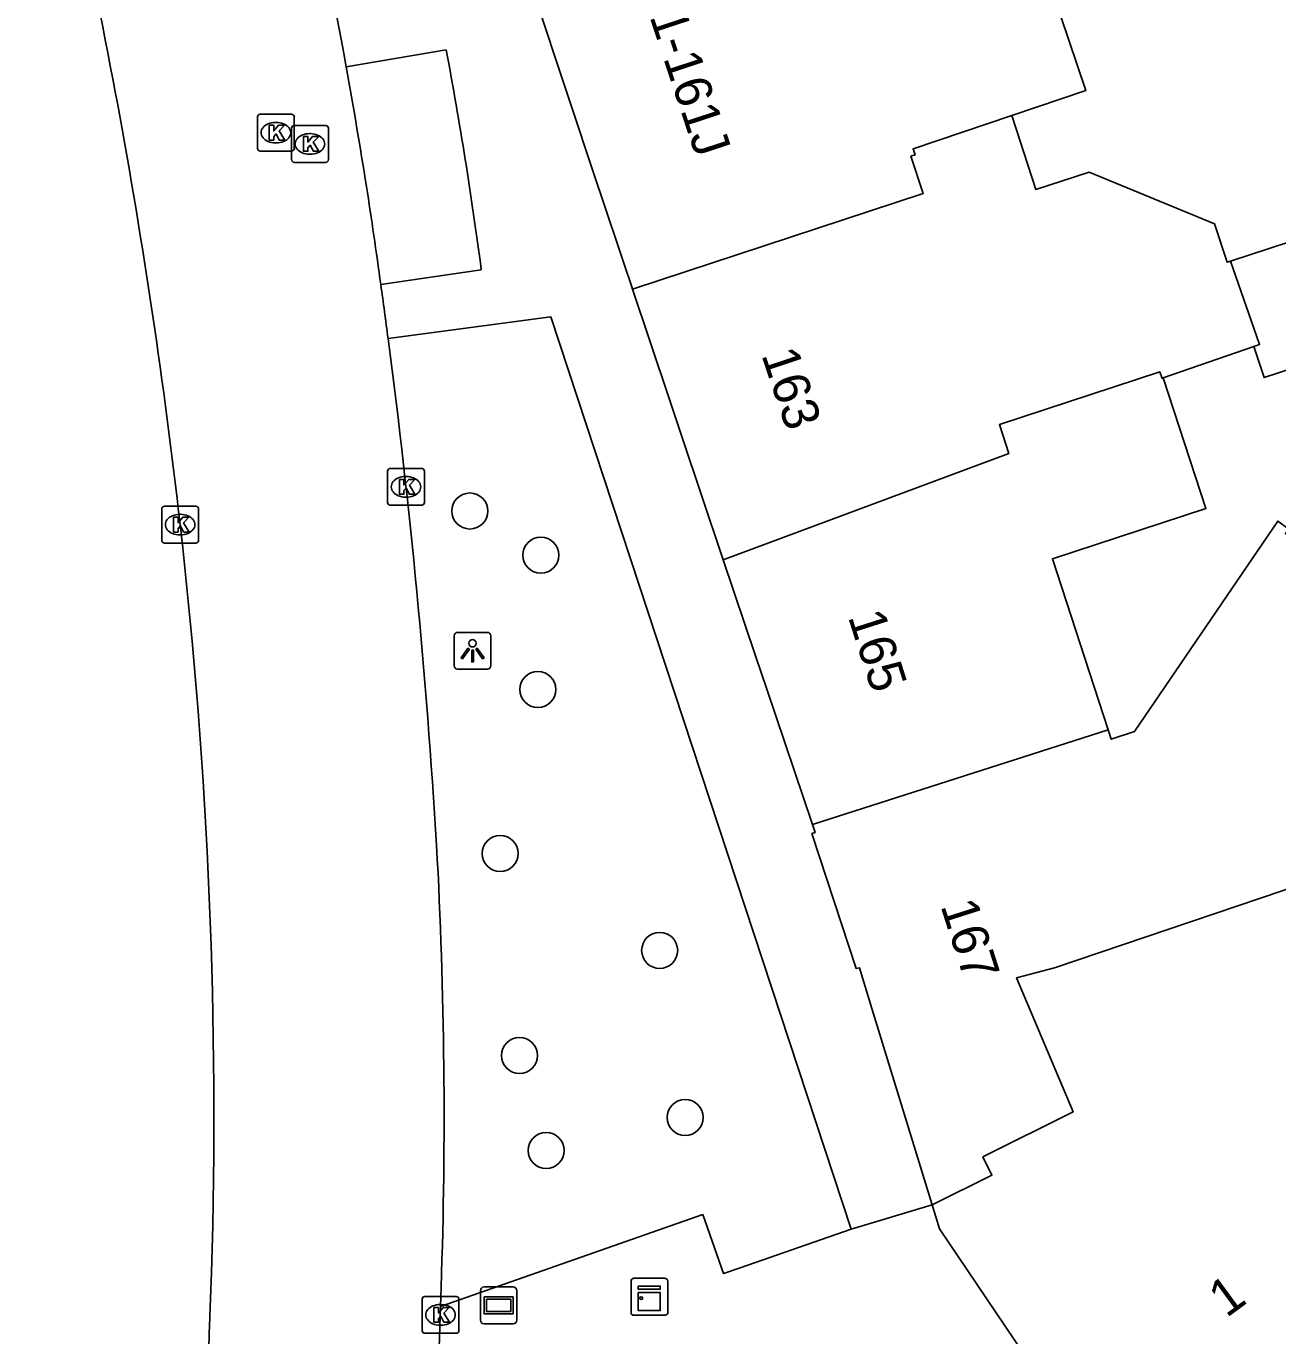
# Model space of a CAD drawing. Extents: x 161771 to 163125, y 382479 to 383177.
# Drawn here: x 161871.44 to 161905.42, y 382860.8 to 382896.34 of the extents above; entities that cross this region are included whole.
import ezdxf

# ---------------------------------------------------------------- set-up
doc = ezdxf.new("R2010")
doc.units = 0
for name, color, linetype in [('IMGEO_Boom', 7, 'Continuous'), ('IMGEO_Kast', 7, 'Continuous'), ('IMGEO_Kolk', 7, 'Continuous'), ('IMGEO_Lichtpunt', 7, 'Continuous'), ('IMGEO_Pand', 7, 'Continuous'), ('IMGEO_Pand_nummerreeks', 7, 'Continuous'), ('IMGEO_Reclamebord', 7, 'Continuous'), ('IMGEO_Rijbaan_lokaal_gesloten', 7, 'Continuous'), ('IMGEO_Voetpad_open', 7, 'Continuous')]:
    doc.layers.add(name, color=color, linetype=linetype)

msp = doc.modelspace()

# ---------------------------------------------------------------- linework, layer by layer
at = {"layer": 'IMGEO_Boom'}
for centre in [(161883.483, 382883.18), (161885.411, 382881.983), (161885.328, 382878.338), (161884.307, 382873.883), (161888.635, 382871.255), (161884.831, 382868.401), (161889.329, 382866.718), (161885.553, 382865.822)]:
    msp.add_circle(centre, 0.489, dxfattribs=at)
at = {"layer": 'IMGEO_Kast'}
for p, q in [((161887.857, 382861.43), (161887.857, 382862.271)), ((161887.857, 382862.271), (161887.857, 382861.43)), ((161887.932, 382862.355), (161888.773, 382862.355)), ((161888.773, 382862.355), (161887.932, 382862.355)), ((161888.857, 382862.28), (161888.857, 382861.439)), ((161888.857, 382861.439), (161888.857, 382862.28)), ((161888.782, 382861.355), (161887.941, 382861.355)), ((161887.941, 382861.355), (161888.782, 382861.355))]:
    msp.add_line(p, q, dxfattribs=at)
for points in [[(161888.052, 382862.145), (161888.652, 382862.145), (161888.652, 382862.06), (161888.052, 382862.06), (161888.052, 382862.145)], [(161888.052, 382861.97), (161888.652, 382861.97), (161888.652, 382861.481), (161888.052, 382861.481), (161888.052, 382861.97)]]:
    msp.add_lwpolyline(points, dxfattribs=at)
msp.add_circle((161888.136, 382861.819), 0.0377, dxfattribs=at)
for centre, start, end in [((161887.935, 382862.277), 92.4484, 184.2845), ((161887.935, 382862.277), 92.4484, 184.2845), ((161888.779, 382862.277), 2.4484, 94.2845), ((161888.779, 382862.277), 2.4484, 94.2845), ((161887.935, 382861.433), 182.4484, 274.2845), ((161887.935, 382861.433), 182.4484, 274.2845), ((161888.779, 382861.433), 272.4484, 4.2845), ((161888.779, 382861.433), 272.4484, 4.2845)]:
    msp.add_arc(centre, 0.0779, start, end, dxfattribs=at)
at = {"layer": 'IMGEO_Kolk'}
for p, q in [((161877.716, 382893.022), (161877.716, 382893.874)), ((161877.791, 382893.948), (161878.643, 382893.948)), ((161878.717, 382893.874), (161878.717, 382893.022)), ((161878.204, 382893.728), (161878.229, 382893.728)), ((161878.641, 382892.716), (161878.641, 382893.568)), ((161878.716, 382893.642), (161879.568, 382893.642)), ((161879.129, 382893.422), (161879.154, 382893.422)), ((161879.642, 382893.568), (161879.642, 382892.716)), ((161878.227, 382893.168), (161878.202, 382893.168)), ((161878.643, 382892.948), (161877.791, 382892.948)), ((161879.152, 382892.862), (161879.127, 382892.862)), ((161879.568, 382892.642), (161878.716, 382892.642)), ((161881.248, 382883.41), (161881.248, 382884.262)), ((161881.323, 382884.336), (161882.175, 382884.336)), ((161882.249, 382884.262), (161882.249, 382883.41)), ((161881.736, 382884.116), (161881.761, 382884.116)), ((161881.759, 382883.556), (161881.734, 382883.556)), ((161875.117, 382882.384), (161875.117, 382883.236)), ((161875.192, 382883.31), (161876.044, 382883.31)), ((161875.605, 382883.09), (161875.63, 382883.09)), ((161876.118, 382883.236), (161876.118, 382882.384)), ((161882.175, 382883.336), (161881.323, 382883.336)), ((161875.628, 382882.53), (161875.603, 382882.53)), ((161876.044, 382882.31), (161875.192, 382882.31)), ((161882.186, 382860.937), (161882.186, 382861.789)), ((161882.261, 382861.863), (161883.113, 382861.863)), ((161883.187, 382861.789), (161883.187, 382860.937)), ((161882.674, 382861.643), (161882.699, 382861.643)), ((161882.697, 382861.083), (161882.672, 382861.083)), ((161883.113, 382860.863), (161882.261, 382860.863))]:
    msp.add_line(p, q, dxfattribs=at)
for points in [[(161877.716, 382893.022), (161877.716, 382893.874)], [(161877.791, 382893.948), (161878.643, 382893.948)], [(161878.717, 382893.874), (161878.717, 382893.022)], [(161878.037, 382893.648), (161878.16, 382893.648), (161878.16, 382893.497), (161878.29, 382893.648), (161878.454, 382893.648), (161878.308, 382893.497), (161878.461, 382893.248), (161878.309, 382893.248), (161878.224, 382893.412), (161878.16, 382893.345), (161878.16, 382893.248), (161878.037, 382893.248), (161878.037, 382893.648)], [(161878.641, 382892.716), (161878.641, 382893.568)], [(161878.716, 382893.642), (161879.568, 382893.642)], [(161879.642, 382893.568), (161879.642, 382892.716)], [(161878.962, 382893.342), (161879.085, 382893.342), (161879.085, 382893.191), (161879.215, 382893.342), (161879.379, 382893.342), (161879.233, 382893.191), (161879.386, 382892.942), (161879.234, 382892.942), (161879.149, 382893.106), (161879.085, 382893.039), (161879.085, 382892.942), (161878.962, 382892.942), (161878.962, 382893.342)], [(161878.643, 382892.948), (161877.791, 382892.948)], [(161879.568, 382892.642), (161878.716, 382892.642)], [(161881.248, 382883.41), (161881.248, 382884.262)], [(161881.323, 382884.336), (161882.175, 382884.336)], [(161882.249, 382884.262), (161882.249, 382883.41)], [(161881.569, 382884.036), (161881.692, 382884.036), (161881.692, 382883.885), (161881.822, 382884.036), (161881.986, 382884.036), (161881.84, 382883.885), (161881.993, 382883.636), (161881.841, 382883.636), (161881.756, 382883.8), (161881.692, 382883.733), (161881.692, 382883.636), (161881.569, 382883.636), (161881.569, 382884.036)], [(161875.117, 382882.384), (161875.117, 382883.236)], [(161875.192, 382883.31), (161876.044, 382883.31)], [(161876.118, 382883.236), (161876.118, 382882.384)], [(161882.175, 382883.336), (161881.323, 382883.336)], [(161875.438, 382883.01), (161875.561, 382883.01), (161875.561, 382882.859), (161875.691, 382883.01), (161875.855, 382883.01), (161875.709, 382882.859), (161875.862, 382882.61), (161875.71, 382882.61), (161875.625, 382882.774), (161875.561, 382882.707), (161875.561, 382882.61), (161875.438, 382882.61), (161875.438, 382883.01)], [(161876.044, 382882.31), (161875.192, 382882.31)], [(161882.186, 382860.937), (161882.186, 382861.789)], [(161882.261, 382861.863), (161883.113, 382861.863)], [(161883.187, 382861.789), (161883.187, 382860.937)], [(161882.507, 382861.563), (161882.63, 382861.563), (161882.63, 382861.412), (161882.76, 382861.563), (161882.924, 382861.563), (161882.778, 382861.412), (161882.931, 382861.163), (161882.779, 382861.163), (161882.694, 382861.327), (161882.63, 382861.26), (161882.63, 382861.163), (161882.507, 382861.163), (161882.507, 382861.563)], [(161883.113, 382860.863), (161882.261, 382860.863)]]:
    msp.add_lwpolyline(points, dxfattribs=at)
for centre, start, end in [((161877.793, 382893.872), 91.552, 178.448), ((161877.793, 382893.872), 91.552, 178.448), ((161878.641, 382893.872), 1.552, 88.448), ((161878.641, 382893.872), 1.552, 88.448), ((161878.718, 382893.566), 91.552, 178.448), ((161878.718, 382893.566), 91.552, 178.448), ((161879.566, 382893.566), 1.552, 88.448), ((161879.566, 382893.566), 1.552, 88.448), ((161877.793, 382893.024), 181.552, 268.448), ((161877.793, 382893.024), 181.552, 268.448), ((161878.718, 382892.718), 181.552, 268.448), ((161878.718, 382892.718), 181.552, 268.448), ((161878.641, 382893.024), 271.552, 358.448), ((161878.641, 382893.024), 271.552, 358.448), ((161879.566, 382892.718), 271.552, 358.448), ((161879.566, 382892.718), 271.552, 358.448), ((161881.325, 382884.26), 91.552, 178.448), ((161881.325, 382884.26), 91.552, 178.448), ((161882.173, 382884.26), 1.552, 88.448), ((161882.173, 382884.26), 1.552, 88.448), ((161875.194, 382883.234), 91.552, 178.448), ((161875.194, 382883.234), 91.552, 178.448), ((161876.042, 382883.234), 1.552, 88.448), ((161876.042, 382883.234), 1.552, 88.448), ((161881.325, 382883.412), 181.552, 268.448), ((161881.325, 382883.412), 181.552, 268.448), ((161882.173, 382883.412), 271.552, 358.448), ((161882.173, 382883.412), 271.552, 358.448), ((161875.194, 382882.386), 181.552, 268.448), ((161875.194, 382882.386), 181.552, 268.448), ((161876.042, 382882.386), 271.552, 358.448), ((161876.042, 382882.386), 271.552, 358.448), ((161882.263, 382861.787), 91.552, 178.448), ((161882.263, 382861.787), 91.552, 178.448), ((161883.111, 382861.787), 1.552, 88.448), ((161883.111, 382861.787), 1.552, 88.448), ((161882.263, 382860.939), 181.552, 268.448), ((161882.263, 382860.939), 181.552, 268.448), ((161883.111, 382860.939), 271.552, 358.448), ((161883.111, 382860.939), 271.552, 358.448)]:
    msp.add_arc(centre, 0.0765, start, end, dxfattribs=at)
for centre, major_axis, ratio, start_param, end_param in [((161878.203, 382893.448), (-0.387, 0.002), 0.722429, 4.712389, 7.853982), ((161878.228, 382893.448), (-0.39, 0.002), 0.717154, 1.570796, 4.712389), ((161879.128, 382893.142), (-0.387, 0.002), 0.722429, 4.712389, 7.853982), ((161879.153, 382893.142), (-0.39, 0.002), 0.717154, 1.570796, 4.712389), ((161881.735, 382883.836), (-0.387, 0.002), 0.722429, 4.712389, 7.853982), ((161881.76, 382883.836), (-0.39, 0.002), 0.717154, 1.570796, 4.712389), ((161875.604, 382882.81), (-0.387, 0.002), 0.722429, 4.712389, 7.853982), ((161875.629, 382882.81), (-0.39, 0.002), 0.717154, 1.570796, 4.712389), ((161882.673, 382861.363), (-0.387, 0.002), 0.722429, 4.712389, 7.853982), ((161882.698, 382861.363), (-0.39, 0.002), 0.717154, 1.570796, 4.712389)]:
    msp.add_ellipse(centre, major_axis=major_axis, ratio=ratio, start_param=start_param, end_param=end_param, dxfattribs=at)
at = {"layer": 'IMGEO_Lichtpunt'}
for p, q in [((161883.959, 382879.886), (161883.151, 382879.886)), ((161883.959, 382879.886), (161883.151, 382879.886)), ((161883.057, 382879.791), (161883.057, 382878.984)), ((161883.057, 382879.791), (161883.057, 382878.984)), ((161884.053, 382878.984), (161884.053, 382879.791)), ((161884.053, 382878.984), (161884.053, 382879.791)), ((161883.151, 382878.89), (161883.959, 382878.89)), ((161883.151, 382878.89), (161883.959, 382878.89))]:
    msp.add_line(p, q, dxfattribs=at)
for points in [[(161883.431, 382879.455), (161883.47, 382879.427), (161883.282, 382879.165), (161883.244, 382879.192), (161883.431, 382879.455)], [(161883.533, 382879.407), (161883.58, 382879.407), (161883.58, 382879.085), (161883.533, 382879.085), (161883.533, 382879.407)], [(161883.643, 382879.427), (161883.681, 382879.454), (161883.868, 382879.192), (161883.829, 382879.164), (161883.643, 382879.427)]]:
    msp.add_lwpolyline(points, dxfattribs=at)
msp.add_circle((161883.556, 382879.589), 0.0994, dxfattribs=at)
for centre, start, end in [((161883.151, 382879.791), 90, 180), ((161883.151, 382879.791), 90, 180), ((161883.959, 382879.791), 0, 90), ((161883.959, 382879.791), 0, 90), ((161883.151, 382878.984), 180, 270), ((161883.151, 382878.984), 180, 270), ((161883.959, 382878.984), 270, 0), ((161883.959, 382878.984), 270, 360)]:
    msp.add_arc(centre, 0.0946, start, end, dxfattribs=at)
at = {"layer": 'IMGEO_Pand'}
for points in [[(161898.194, 382893.913), (161900.204, 382894.592), (161897.696, 382902.016)], [(161885.042, 382897.761), (161885.242, 382897.159), (161886.956, 382892.009), (161887.027, 382891.798), (161887.669, 382889.881), (161887.877, 382889.261), (161887.898, 382889.199)], [(161887.898, 382889.199), (161895.789, 382891.8), (161895.456, 382892.809), (161895.568, 382892.848), (161895.514, 382893.008), (161898.194, 382893.913)], [(161904.135, 382889.963), (161904.042, 382889.933), (161903.701, 382890.975), (161900.292, 382892.376), (161898.849, 382891.905), (161898.194, 382893.913)], [(161904.135, 382889.963), (161906.787, 382890.829), (161907.875, 382887.725), (161905.045, 382886.801), (161904.769, 382887.646)], [(161904.769, 382887.646), (161904.921, 382887.699), (161904.135, 382889.963)], [(161887.898, 382889.199), (161888.885, 382886.256), (161889.229, 382885.233), (161890.343, 382881.911), (161890.362, 382881.855)], [(161902.306, 382886.792), (161904.769, 382887.646)], [(161890.362, 382881.855), (161898.115, 382884.744), (161897.858, 382885.524), (161902.213, 382886.96), (161902.272, 382886.78), (161902.306, 382886.792)], [(161902.306, 382886.792), (161903.463, 382883.245), (161899.295, 382881.884), (161900.81, 382877.241)], [(161911.455, 382878.382), (161905.624, 382882.569), (161905.712, 382882.691), (161905.412, 382882.906), (161901.529, 382877.193), (161900.894, 382876.985), (161900.81, 382877.241)], [(161890.362, 382881.855), (161891.24, 382879.252), (161891.544, 382878.348), (161892.785, 382874.671)], [(161900.81, 382877.241), (161892.785, 382874.671)], [(161896.029, 382864.348), (161897.654, 382865.159), (161897.41, 382865.648), (161899.86, 382866.87), (161898.324, 382870.508), (161899.356, 382870.78), (161906.818, 382873.306), (161906.298, 382874.887), (161908.587, 382876.438)], [(161892.785, 382874.671), (161892.856, 382874.459), (161892.766, 382874.425), (161893.971, 382870.761), (161894.06, 382870.785), (161894.399, 382869.676), (161896.029, 382864.348)], [(161901.316, 382856.161), (161896.228, 382863.696), (161896.029, 382864.348)]]:
    msp.add_lwpolyline(points, dxfattribs=at)
at = {"layer": 'IMGEO_Reclamebord'}
for p, q in [((161883.869, 382862.12), (161884.659, 382862.12)), ((161884.659, 382862.12), (161883.869, 382862.12)), ((161883.769, 382861.22), (161883.769, 382862.02)), ((161883.769, 382862.02), (161883.769, 382861.22)), ((161884.759, 382862.02), (161884.759, 382861.22)), ((161884.759, 382861.22), (161884.759, 382862.02)), ((161884.659, 382861.12), (161883.869, 382861.12)), ((161883.869, 382861.12), (161884.659, 382861.12))]:
    msp.add_line(p, q, dxfattribs=at)
for points in [[(161883.87, 382861.852), (161884.658, 382861.852), (161884.658, 382861.388), (161883.87, 382861.388), (161883.87, 382861.852)], [(161883.935, 382861.787), (161883.935, 382861.453), (161884.593, 382861.453), (161884.593, 382861.787), (161883.935, 382861.787)]]:
    msp.add_lwpolyline(points, dxfattribs=at)
for centre, start, end in [((161883.869, 382862.02), 90, 180), ((161883.869, 382862.02), 90, 180), ((161884.659, 382862.02), 0, 90), ((161884.659, 382862.02), 360, 90), ((161883.869, 382861.22), 180, 270), ((161883.869, 382861.22), 180, 270), ((161884.659, 382861.22), 270, 0), ((161884.659, 382861.22), 270, 0)]:
    msp.add_arc(centre, 0.1, start, end, dxfattribs=at)
at = {"layer": 'IMGEO_Rijbaan_lokaal_gesloten'}
for points in [[(161876.471, 382862.517), (161876.423, 382861.341)], [(161882.686, 382861.591), (161882.701, 382862.11)], [(161882.403, 382852.736), (161882.679, 382861.327), (161882.686, 382861.591)]]:
    msp.add_lwpolyline(points, dxfattribs=at)
for centre, radius, start, end in [((161724.025, 382867.102), 158.615, 10.2161, 16.26807), ((161711.155, 382864.148), 165.518, 6.47393, 14.44921), ((161714.558, 382865.511), 168.215, 9.05612, 10.17752), ((161712.527, 382866.074), 170.134, 7.85434, 8.76101), ((161749.04, 382870.734), 133.327, 7.37944, 8.01474), ((161686.765, 382862.322), 196.167, 3.44426, 7.48005), ((161734.539, 382866.715), 141.994, 358.30566, 6.50827), ((161749.637, 382866.745), 133.145, 358.00508, 3.16973), ((161531.315, 382872.308), 345.282, 357.89745, 358.17982)]:
    msp.add_arc(centre, radius, start, end, dxfattribs=at)
at = {"layer": 'IMGEO_Voetpad_open'}
for points in [[(161882.842, 382895.693), (161880.126, 382895.234)], [(161881.065, 382889.324), (161883.793, 382889.727)], [(161893.837, 382863.691), (161885.685, 382888.447), (161881.263, 382887.859)], [(161896.029, 382864.348), (161893.837, 382863.691)], [(161893.837, 382863.691), (161890.82, 382862.639), (161890.369, 382862.482), (161889.806, 382864.084), (161882.686, 382861.591)]]:
    msp.add_lwpolyline(points, dxfattribs=at)
msp.add_arc((161771.387, 382874.868), 113.384, 7.53034, 10.58354, dxfattribs=at)

# ---------------------------------------------------------------- texts
at = {"layer": 'IMGEO_Pand_nummerreeks'}
for s, rotation, p in [('161-161J', 288.2886, (161887.887, 382898.019)), ('163', 288.5694, (161891.39, 382887.421)), ('165', 287.75, (161893.741, 382880.315)), ('167', 287.75, (161896.253, 382872.469)), ('1', 36.2396, (161904.02, 382861.268))]:
    msp.add_text(s, height=1, rotation=rotation, dxfattribs=at).set_placement(p)

doc.saveas('drawing.dxf')
